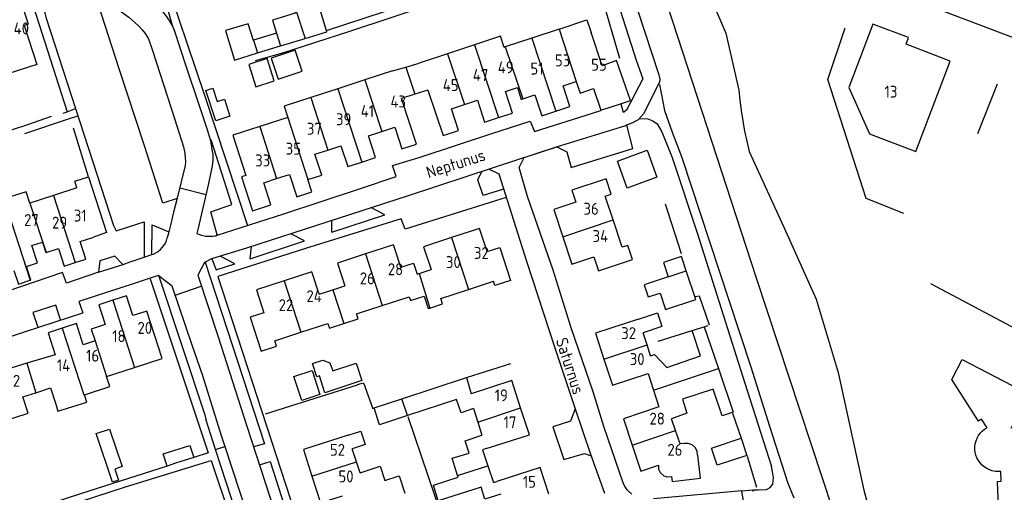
# Model space of a CAD drawing. Header units: metres. Extents: x 226218 to 240385, y 439369 to 449677.
# Tile 279 of 353: x 236663 to 236870, y 445707 to 445806. Entities that reach past the tile are written whole.
import ezdxf

# ---------------------------------------------------------------- set-up
doc = ezdxf.new("R2010")
doc.units = ezdxf.units.M
doc.header["$MEASUREMENT"] = 0
for name, color, linetype in [('DAKRAND', 4, 'Continuous'), ('DAKRAND-BYG', 4, 'Continuous'), ('HEG', 253, 'Continuous'), ('HEK', 253, 'Continuous'), ('HOOFDGEBOUW', 4, 'Continuous'), ('HUISNUMMER', 253, 'Continuous'), ('INSTEEKSLOOT', 153, 'Continuous'), ('KANTVERH', 253, 'Continuous'), ('KNTONVERHARD', 253, 'Continuous'), ('RASTER', 253, 'Continuous'), ('STRAATNAAM', 253, 'Continuous'), ('TUSSENMUUR', 253, 'Continuous')]:
    doc.layers.add(name, color=color, linetype=linetype)
doc.styles.get("Standard").update_dxf_attribs({"font": 'iso.shx'})

msp = doc.modelspace()

# ---------------------------------------------------------------- linework, layer by layer
at = {"layer": 'DAKRAND'}
for p, q in [((236741.81, 445795.49), (236744.59, 445796.29)), ((236744.59, 445796.29), (236747.36, 445797.1)), ((236746.46, 445790.58), (236743.7, 445789.7)), ((236749.23, 445791.46), (236746.46, 445790.58)), ((236804.75, 445740.92), (236804.78, 445740.93)), ((236804.78, 445740.93), (236807.31, 445741.72)), ((236807.31, 445741.72), (236810.29, 445732.92)), ((236795.52, 445731.91), (236796.63, 445728.39)), ((236796.63, 445728.39), (236797.75, 445724.88))]:
    msp.add_line(p, q, dxfattribs=at)
for points in [[(236776.78, 445804.25), (236782.62, 445806.18), (236783.51, 445803.55)], [(236675.44, 445770.87), (236675.01, 445772.3), (236677.88, 445773.21)], [(236677.88, 445773.21), (236681.68, 445761.54), (236678.82, 445760.48)], [(236793.51, 445743.31), (236797.48, 445744.64), (236798.4, 445741.75), (236794.47, 445740.4)], [(236796.04, 445735.57), (236796.82, 445735.91), (236799.42, 445733.15), (236806.49, 445735.59), (236804.75, 445740.92)], [(236810.29, 445732.92), (236813.4, 445723.73), (236811.08, 445722.97), (236809.18, 445728.58), (236802.71, 445726.49), (236803.63, 445723.54), (236800.46, 445722.34)], [(236743.71, 445726.55), (236757.32, 445731.01), (236758.31, 445727.64)], [(236671.02, 445725.46), (236671.46, 445723.97), (236677.54, 445725.85), (236677.05, 445727.41)], [(236744.9, 445723.05), (236739.02, 445721.13), (236737.91, 445724.65), (236743.71, 445726.55)], [(236758.78, 445724.51), (236756.21, 445723.59), (236755.26, 445726.45), (236744.9, 445723.05)], [(236732.43, 445718.9), (236735.11, 445719.8), (236736.06, 445716.99), (236733.33, 445716.08)], [(236755.46, 445710.42), (236754.3, 445714.1), (236757.86, 445715.17), (236757.06, 445717.74), (236760.59, 445718.91)], [(236761.5, 445716.1), (236760.69, 445715.84), (236761.85, 445712.45)], [(236734.97, 445710.98), (236739.16, 445712.39), (236740.17, 445709.43), (236743.15, 445710.38), (236744.37, 445706.76)], [(236761.85, 445712.45), (236763.02, 445709), (236763.72, 445709.19)], [(236764.58, 445706.5), (236761.21, 445705.47), (236760.42, 445708.01), (236751.41, 445705.15), (236750.4, 445708.39), (236755.57, 445710.07), (236755.46, 445710.42)]]:
    msp.add_lwpolyline(points, dxfattribs=at)
at = {"layer": 'DAKRAND-BYG'}
for p, q in [((236717.4, 445803.37), (236712.58, 445801.9)), ((236718.26, 445800.71), (236723.44, 445802.29)), ((236713.43, 445799.24), (236718.26, 445800.71)), ((236805.55, 445747.42), (236803.54, 445753.47))]:
    msp.add_line(p, q, dxfattribs=at)
for points in [[(236723.44, 445802.29), (236727.98, 445803.68), (236726.21, 445809.47)], [(236721.54, 445808.05), (236721.23, 445807.95), (236721.34, 445807.6), (236716.56, 445806.14), (236717.41, 445803.37), (236717.4, 445803.37)], [(236712.58, 445801.9), (236712.54, 445801.88), (236711.46, 445805.4), (236706.68, 445803.94), (236708.57, 445797.76), (236713.43, 445799.24)], [(236716.92, 445793.39), (236715.42, 445798.05), (236711.56, 445796.81), (236713.06, 445792.14), (236716.92, 445793.39)], [(236721.35, 445799.83), (236716.27, 445798.15), (236717.73, 445793.75), (236722.8, 445795.42), (236721.35, 445799.83)], [(236704.64, 445784.98), (236702.53, 445791.39), (236704.01, 445791.87), (236704.95, 445789.02), (236706.45, 445789.52), (236707.62, 445785.96), (236704.64, 445784.98)], [(236789.05, 445776.54), (236795.29, 445778.81), (236797.36, 445773.12), (236791.11, 445770.85), (236789.05, 445776.54)], [(236803.54, 445753.47), (236802.54, 445756.46), (236798.72, 445755.19), (236799.72, 445752.2)], [(236799.72, 445752.2), (236794.67, 445750.52), (236795.52, 445747.97), (236798.01, 445748.8), (236799.17, 445745.3), (236805.55, 445747.42)], [(236735.33, 445730.39), (236727.56, 445727.85), (236726.41, 445731.37), (236725.84, 445731.18), (236724.93, 445733.97), (236727.13, 445734.68), (236728.64, 445734.16), (236729.21, 445732.43), (236734.14, 445734.04), (236735.33, 445730.39)], [(236724.87, 445732.52), (236726.51, 445727.47), (236722.71, 445726.23), (236721.06, 445731.27), (236724.87, 445732.52)], [(236682.29, 445720.22), (236684.93, 445712.32), (236683.39, 445711.81), (236684.17, 445709.47), (236682.89, 445709.04), (236679.48, 445719.28), (236682.29, 445720.22)], [(236816.26, 445714.68), (236810.04, 445712.62), (236808.85, 445716.21), (236815.07, 445718.27), (236816.26, 445714.68)], [(236694.39, 445712.44), (236693.54, 445714.98), (236699.17, 445716.79), (236700.03, 445714.26)], [(236700.03, 445714.26), (236696.19, 445713.02), (236694.39, 445712.44)]]:
    msp.add_lwpolyline(points, dxfattribs=at)
at = {"layer": 'HEG'}
for p, q in [((236783.05, 445820.23), (236789.5, 445798.12)), ((236799.1, 445767.53), (236802.46, 445757.07)), ((236797.64, 445738.7), (236804.75, 445740.92)), ((236804.75, 445740.92), (236804.78, 445740.93)), ((236807.31, 445741.72), (236808.16, 445741.98)), ((236715.05, 445723.38), (236734.41, 445729.47)), ((236744.97, 445722.86), (236754.71, 445694.23))]:
    msp.add_line(p, q, dxfattribs=at)
msp.add_lwpolyline([(236893.2, 445721.95), (236896.92, 445728.46), (236854.92, 445750.71)], dxfattribs=at)
at = {"layer": 'HEK'}
for p, q in [((236664.2, 445815.48), (236673.37, 445786.9)), ((236864.82, 445782.3), (236868.92, 445792.74)), ((236677.88, 445773.21), (236674.69, 445783.44))]:
    msp.add_line(p, q, dxfattribs=at)
msp.add_lwpolyline([(236849.23, 445765.5), (236841.32, 445768.67), (236833.26, 445793.66), (236836.93, 445804.52)], dxfattribs=at)
at = {"layer": 'HOOFDGEBOUW'}
for p, q in [((236776.78, 445804.25), (236771.05, 445802.35)), ((236771.05, 445802.35), (236765.49, 445800.51)), ((236785.82, 445796.57), (236783.51, 445803.55)), ((236759.02, 445800.96), (236753.36, 445799.09)), ((236753.36, 445799.09), (236747.36, 445797.1)), ((236741.81, 445795.49), (236735.98, 445793.59)), ((236735.98, 445793.59), (236730.28, 445791.73)), ((236724.61, 445789.89), (236719.01, 445788.07)), ((236730.28, 445791.73), (236724.61, 445789.89)), ((236746.83, 445780.07), (236743.7, 445789.7)), ((236670.5, 445769.27), (236665.57, 445767.68)), ((236675.44, 445770.87), (236670.5, 445769.27)), ((236788.16, 445764.16), (236786.48, 445769.17)), ((236790.09, 445758.42), (236788.16, 445764.16)), ((236747.36, 445752.91), (236749.88, 445753.72)), ((236757.74, 445749.56), (236763.01, 445751.28)), ((236726.38, 445748.55), (236729.22, 445749.48)), ((236729.22, 445749.48), (236731.75, 445750.3)), ((236751.94, 445747.68), (236757.74, 445749.56)), ((236739.61, 445746.18), (236745.27, 445748.02)), ((236734.21, 445744.42), (236739.61, 445746.18)), ((236722.52, 445740.54), (236728.21, 445742.39)), ((236717.02, 445738.76), (236722.52, 445740.54)), ((236795.28, 445737.91), (236794.47, 445740.4)), ((236796.04, 445735.57), (236795.28, 445737.91)), ((236687.54, 445733.17), (236693.34, 445735.05)), ((236681.67, 445731.26), (236687.54, 445733.17)), ((236758.78, 445724.51), (236759.7, 445721.65)), ((236770.55, 445719.03), (236768.72, 445724.67)), ((236759.7, 445721.65), (236760.59, 445718.91)), ((236801.28, 445719.9), (236800.46, 445722.34)), ((236802.22, 445717.09), (236801.28, 445719.9)), ((236761.5, 445716.1), (236770.55, 445719.03)), ((236734.22, 445713.31), (236733.33, 445716.08)), ((236734.97, 445710.98), (236734.22, 445713.31))]:
    msp.add_line(p, q, dxfattribs=at)
for points in [[(236657.52, 445805.47), (236660.22, 445806.33), (236658.71, 445811.06), (236662.95, 445812.41), (236665.21, 445805.32), (236664.38, 445805.05), (236667.01, 445796.82), (236660.9, 445794.87)], [(236837.67, 445791.99), (236842.05, 445782.24), (236851.82, 445778.54), (236859.03, 445797.54), (236849.74, 445801.06), (236850.27, 445802.46), (236842.72, 445805.32), (236837.67, 445791.99)], [(236765.49, 445800.51), (236765.22, 445800.42), (236764.45, 445802.76), (236759.02, 445800.96)], [(236789.72, 445788.57), (236791.79, 445789.28), (236788.9, 445797.63), (236785.82, 445796.57)], [(236764.09, 445785.65), (236767.03, 445786.62), (236765.52, 445791.16), (236768.02, 445791.99), (236768.84, 445789.5), (236769.17, 445789.61)], [(236776.13, 445786.99), (236779.08, 445787.97), (236777.63, 445792.33), (236780.42, 445793.25)], [(236780.42, 445793.25), (236780.42, 445793.26), (236781.23, 445790.83), (236784.04, 445791.77), (236785.55, 445787.19), (236789.72, 445788.57)], [(236749.23, 445791.46), (236752.4, 445781.89), (236755.67, 445782.97), (236754.17, 445787.51), (236756.89, 445788.41)], [(236769.17, 445789.61), (236771.72, 445790.46), (236773.19, 445786.02), (236776.13, 445786.99)], [(236719.01, 445788.07), (236718.98, 445788.05), (236719.75, 445785.69), (236713.87, 445783.78)], [(236756.89, 445788.41), (236759.62, 445789.31), (236761.15, 445784.67), (236764.09, 445785.65)], [(236713.87, 445783.78), (236708.21, 445781.94), (236710.96, 445773.48), (236710.03, 445773.18), (236712.34, 445766.09), (236716.22, 445767.35), (236714.73, 445771.95), (236717.43, 445772.83)], [(236739.51, 445782.72), (236742.28, 445783.62), (236743.76, 445779.08), (236746.83, 445780.07)], [(236735.3, 445776.32), (236738.23, 445777.28), (236736.75, 445781.82), (236739.51, 445782.72)], [(236728.2, 445778.85), (236730.94, 445779.74), (236732.36, 445775.37), (236735.3, 445776.32)], [(236724, 445772.64), (236726.9, 445773.59), (236725.47, 445777.96), (236728.2, 445778.85)], [(236717.43, 445772.83), (236720.13, 445773.71), (236721.65, 445769.03), (236724.84, 445770.06), (236724, 445772.64), (236724, 445772.64)], [(236786.48, 445769.17), (236787.74, 445769.59), (236786.66, 445772.8), (236779.46, 445770.39), (236780.3, 445767.9)], [(236665.57, 445767.68), (236665.56, 445767.68), (236664.78, 445770.08), (236660.09, 445768.56)], [(236780.3, 445767.9), (236775.67, 445766.35), (236777.59, 445760.61)], [(236761.65, 445757.51), (236760.07, 445762.35), (236754.2, 445760.45)], [(236664.85, 445754.39), (236667.14, 445755.13), (236665.95, 445758.77), (236668.22, 445759.5), (236668.94, 445757.3), (236668.95, 445757.3)], [(236675.04, 445755.19), (236677.35, 445755.93), (236676.15, 445759.62), (236678.82, 445760.48)], [(236743.5, 445754.21), (236741.98, 445758.91), (236736.09, 445757)], [(236754.2, 445760.45), (236748.32, 445758.53), (236749.88, 445753.72)], [(236777.59, 445760.61), (236779.51, 445754.88), (236784.08, 445756.41)], [(236784.08, 445756.41), (236785.07, 445753.44), (236792.24, 445755.84), (236791.25, 445758.81), (236790.09, 445758.42), (236790.09, 445758.42)], [(236668.95, 445757.3), (236671.54, 445758.14), (236672.74, 445754.45), (236675.04, 445755.19)], [(236736.09, 445757), (236730.2, 445755.08), (236731.75, 445750.3)], [(236761.65, 445757.51), (236764.32, 445758.38), (236766.58, 445751.43), (236763.31, 445750.36), (236763.01, 445751.28)], [(236743.5, 445754.21), (236746.2, 445755.09), (236746.96, 445752.77), (236747.36, 445752.91)], [(236662.21, 445753.54), (236663.14, 445750.67), (236665.6, 445751.47)], [(236665.6, 445751.47), (236665.78, 445751.53), (236664.85, 445754.39)], [(236726.38, 445748.55), (236724.85, 445753.23), (236719.02, 445751.34)], [(236719.02, 445751.34), (236713.18, 445749.44), (236714.73, 445744.66)], [(236682.96, 445747.28), (236680.06, 445746.34), (236681.41, 445742.16), (236678.47, 445741.2), (236679.26, 445738.76)], [(236693.34, 445735.05), (236690.12, 445744.98), (236687.22, 445744.04), (236685.86, 445748.22), (236682.96, 445747.28)], [(236745.27, 445748.02), (236745.53, 445747.21), (236748.46, 445748.16), (236749.31, 445745.54), (236749.61, 445745.64)], [(236749.61, 445745.64), (236752.32, 445746.52), (236751.94, 445747.68)], [(236714.73, 445744.66), (236711.83, 445743.72), (236714.15, 445736.61), (236717.38, 445737.66), (236717.02, 445738.76)], [(236731.57, 445742.37), (236734.56, 445743.34), (236734.21, 445744.42)], [(236679.26, 445738.76), (236676.75, 445737.94), (236675.32, 445742.36), (236672.35, 445741.4)], [(236728.21, 445742.39), (236728.54, 445741.39), (236731.57, 445742.37)], [(236793.51, 445743.31), (236784.44, 445740.34), (236786.22, 445734.91)], [(236672.35, 445741.4), (236669.38, 445740.44), (236670.87, 445735.83), (236664.91, 445734.03)], [(236664.91, 445734.03), (236659.24, 445732.32), (236657.79, 445736.81), (236654.76, 445735.83)], [(236786.22, 445734.91), (236788, 445729.45), (236795.52, 445731.91)], [(236859.35, 445730.59), (236861.55, 445734.83), (236875.54, 445727.51), (236871.78, 445720.31)], [(236677.05, 445727.41), (236682.33, 445729.13), (236681.64, 445731.25), (236681.67, 445731.26)], [(236768.72, 445724.67), (236766.86, 445730.41), (236758.31, 445727.64)], [(236866.75, 445720.5), (236865.61, 445722.29), (236864.94, 445721.86), (236859.35, 445730.59)], [(236659.61, 445721.76), (236665.17, 445723.56), (236664.07, 445726.96), (236666.82, 445727.85)], [(236666.82, 445727.85), (236669.92, 445728.85), (236671.02, 445725.46)], [(236797.75, 445724.88), (236790.31, 445722.39), (236792.17, 445716.86)], [(236869.66, 445711.3), (236869.05, 445711.27), (236868.43, 445711.32), (236867.83, 445711.44), (236867.25, 445711.64), (236866.69, 445711.9), (236866.18, 445712.24), (236865.71, 445712.64), (236865.29, 445713.09), (236864.93, 445713.59), (236864.64, 445714.13), (236864.42, 445714.7), (236864.27, 445715.3), (236864.2, 445715.91), (236864.2, 445716.53), (236864.29, 445717.14), (236864.44, 445717.73), (236864.67, 445718.3), (236864.97, 445718.84), (236865.33, 445719.34), (236865.76, 445719.78), (236866.23, 445720.17), (236866.75, 445720.5)], [(236732.43, 445718.9), (236723.05, 445715.9), (236724.83, 445710.3)], [(236792.17, 445716.86), (236794.01, 445711.35), (236797.7, 445712.59)], [(236797.7, 445712.59), (236797.7, 445711.78), (236798.02, 445711.05), (236798.85, 445710.35), (236799.62, 445710.14), (236800.46, 445710.25), (236800.57, 445709.19), (236806.53, 445709.86), (236805.98, 445714.7), (236805.9, 445714.69), (236805.81, 445715.55), (236805.41, 445716.34), (236804.74, 445716.87), (236803.94, 445717.15), (236803.08, 445717.21), (236802.22, 445717.09)], [(236873.69, 445714.4), (236882.21, 445709.96), (236874.9, 445695.94), (236869.34, 445698.86), (236868.93, 445709.22), (236869.74, 445709.25), (236869.66, 445711.3)], [(236774.62, 445706.54), (236772.84, 445712.11), (236763.72, 445709.19)], [(236724.83, 445710.3), (236726.62, 445704.72), (236731.26, 445706.2)]]:
    msp.add_lwpolyline(points, dxfattribs=at)
at = {"layer": 'INSTEEKSLOOT'}
for points in [[(236789.67, 445838.63), (236800.63, 445805.96), (236818.13, 445752.22), (236834.36, 445703.16), (236844.04, 445673.88), (236847.87, 445660.57), (236848.62, 445656.47), (236855.84, 445631.59), (236859.49, 445617.38), (236861.62, 445608.39), (236863.54, 445601.46), (236865.26, 445596.83), (236866.92, 445592.15), (236872.77, 445578.39)], [(236799.65, 445834.09), (236803.42, 445823.05), (236811.88, 445803.37), (236814.6, 445791.46)], [(236814.6, 445791.46), (236814.8, 445789.29), (236815.07, 445787.12), (236815.4, 445784.97), (236815.8, 445782.82), (236816.26, 445780.69), (236816.78, 445778.57)], [(236816.78, 445778.57), (236824.36, 445761.87), (236830.82, 445747.5), (236835.45, 445732.08), (236840.83, 445707.35)], [(236840.83, 445707.35), (236841.49, 445705.03), (236842.22, 445702.72), (236843.01, 445700.44), (236843.87, 445698.19), (236844.79, 445695.95), (236845.77, 445693.75), (236846.82, 445691.57), (236847.93, 445689.43)]]:
    msp.add_lwpolyline(points, dxfattribs=at)
at = {"layer": 'KANTVERH'}
for p, q in [((236672.58, 445786.61), (236673.37, 445786.9)), ((236673.37, 445786.9), (236675.17, 445787.54)), ((236697.06, 445770.92), (236702.6, 445769.53)), ((236688.26, 445763.34), (236689.55, 445763.76)), ((236689.55, 445763.76), (236689.61, 445756.33)), ((236729.04, 445761.57), (236729.06, 445764.04)), ((236689.61, 445756.33), (236691.19, 445756.86)), ((236691.19, 445756.86), (236691.53, 445756.97)), ((236711.87, 445756), (236712.17, 445758.56)), ((236686.61, 445755.34), (236689.61, 445756.33)), ((236702.24, 445755.22), (236700.84, 445752.53)), ((236692.63, 445752.35), (236702.3, 445723.22)), ((236696.07, 445748.36), (236701.59, 445750.23)), ((236702.3, 445723.22), (236702.53, 445722.28)), ((236704.59, 445715.93), (236702.53, 445722.28)), ((236704.59, 445715.93), (236706.56, 445716.53)), ((236710.53, 445697.69), (236704.59, 445715.93))]:
    msp.add_line(p, q, dxfattribs=at)
for points in [[(236677.84, 445820.4), (236678.09, 445820.23), (236683.11, 445816.37), (236687.06, 445813.48), (236689.75, 445811.4), (236691.67, 445809.91), (236692.8, 445808.74), (236693.98, 445807.27), (236694.8, 445806.05), (236695.58, 445804.77), (236692.86, 445814.46), (236689.86, 445823.35), (236688.16, 445827.98)], [(236783.05, 445820.23), (236785.56, 445820.98), (236793.09, 445797.55), (236794.37, 445793.8), (236791, 445787.25), (236790.31, 445786.72), (236789.82, 445788.51)], [(236915.11, 445784.77), (236906.96, 445789.32), (236884.73, 445797.76), (236835.14, 445816.56), (236837.16, 445822.15)], [(236672.91, 445816.84), (236674.42, 445815.71), (236676.35, 445814.07), (236678.52, 445812.53), (236680.9, 445810.84), (236683.64, 445808.72), (236686.33, 445806.74), (236687.54, 445805.73)], [(236693.25, 445817.2), (236702.24, 445790.35), (236711.28, 445763.01)], [(236791.72, 445813.04), (236797.74, 445794.67), (236797.96, 445793.73), (236797.92, 445793.14), (236794.55, 445786.44), (236793.43, 445785.22), (236792.2, 445784.59), (236790.96, 445784.04), (236790.73, 445783.96), (236776.15, 445779.48), (236763.37, 445775.24), (236745.1, 445769.23), (236728.01, 445763.7), (236711.12, 445758.22), (236703.76, 445755.95), (236702.24, 445755.22)], [(236673.04, 445810.8), (236668.25, 445809.29), (236669.01, 445806.53), (236683.14, 445762.97), (236683.71, 445761.84), (236688.26, 445763.34)], [(236696.5, 445768.68), (236693.53, 445767.65), (236689.66, 445779.7), (236684.35, 445795.9), (236679.83, 445809.77), (236680.66, 445810.69)], [(236712.97, 445797.68), (236718.76, 445799.26), (236732.63, 445803.78), (236751.05, 445809.87)], [(236727.89, 445803.97), (236740.1, 445807.93), (236744.11, 445809.24)], [(236687.54, 445805.73), (236688.51, 445804.8), (236689.17, 445804.12), (236689.79, 445803.34), (236690.46, 445802.21), (236691.27, 445799.94), (236692.93, 445794.81), (236695.94, 445785.47), (236697.87, 445779.55), (236698.15, 445778.16), (236698.23, 445777.27), (236698.24, 445776.47), (236698.22, 445775.58), (236696.45, 445768.47), (236695.71, 445765.76), (236695.13, 445763.06), (236694.75, 445761.67)], [(236695.58, 445804.77), (236695.95, 445803.84), (236698.26, 445796.78), (236701.05, 445788.38), (236702.76, 445783.35), (236703.51, 445780.88), (236703.81, 445778.99), (236704.03, 445777.9), (236704.01, 445776.71), (236703.84, 445775.51), (236703.13, 445771.81), (236700.92, 445762.4), (236700.66, 445761.34)], [(236670.01, 445785.86), (236665.07, 445784.14), (236647.84, 445778.51), (236627.05, 445771.84), (236608.04, 445765.77), (236608.57, 445764.33), (236625.87, 445769.93)], [(236664.47, 445782.34), (236673.9, 445785.5), (236675.66, 445786.03)], [(236704.89, 445760.96), (236718.96, 445765.47), (236735.06, 445770.73), (236742.56, 445773.25), (236741.81, 445775.62), (236747.59, 445777.35), (236762.65, 445782.34), (236770.75, 445784.92), (236771.65, 445782.71), (236781.13, 445785.77), (236785.54, 445787.13)], [(236792.08, 445706.56), (236791.42, 445707.14), (236791.06, 445707.53), (236790.64, 445708.21), (236790.33, 445708.7), (236786.21, 445720.75), (236783.95, 445728.01), (236779.4, 445741.29), (236775.58, 445753.59), (236770.18, 445769.08), (236768.39, 445775.16), (236769.49, 445777.28), (236776.3, 445779.53), (236778.42, 445778.49), (236779.34, 445775.17), (236792.33, 445779.17), (236791.02, 445784.05)], [(236700.66, 445761.34), (236701.6, 445760.93), (236702.5, 445760.75), (236703.2, 445760.77), (236703.99, 445760.78), (236704.59, 445760.8), (236704.89, 445761.01), (236703.58, 445765.85), (236708.02, 445767.37), (236703.66, 445780.98)], [(236765.14, 445770.61), (236760.82, 445769.31), (236759.7, 445772.57), (236760.54, 445774.31)], [(236762.08, 445774.81), (236764.1, 445773.87), (236769.9, 445755.69), (236775.92, 445737.27), (236780.2, 445724.49), (236783.42, 445714.96), (236786.35, 445706.77)], [(236765.69, 445768.88), (236744.47, 445762.25), (236743.57, 445764.42), (236723.46, 445758.16), (236705.05, 445752.25), (236716.37, 445717.64), (236721.31, 445702.43), (236727.33, 445684.01), (236733.13, 445666.18), (236736.87, 445655.17), (236758.39, 445641.76), (236778.34, 445629.74), (236789.93, 445631.03)], [(236729.04, 445761.57), (236740.17, 445765.23), (236737.2, 445766.75)], [(236691.19, 445756.86), (236691.28, 445763.11), (236694.75, 445761.67)], [(236694.75, 445761.67), (236694.54, 445760.91), (236694.43, 445760.39)], [(236711.87, 445756), (236723.28, 445759.75), (236720.4, 445761.23)], [(236691.53, 445756.97), (236692.05, 445757.23), (236692.54, 445757.54), (236692.98, 445757.91), (236693.39, 445758.33), (236693.74, 445758.8), (236694.03, 445759.3), (236694.26, 445759.83), (236694.43, 445760.39)], [(236685.03, 445754.86), (236683.39, 445756.51), (236680.28, 445755.54), (236679.99, 445753.15), (236673.23, 445750.89), (236672.43, 445753.11), (236660.73, 445749.1), (236659.66, 445752.11), (236644.01, 445747.11), (236644.6, 445744.82)], [(236679.99, 445753.19), (236685.13, 445754.81), (236686.61, 445755.34)], [(236702.39, 445755.27), (236714.89, 445717.1), (236712.59, 445716.5)], [(236703.82, 445755.97), (236704.71, 445753.69), (236708.66, 445754.92), (236705.69, 445756.5)], [(236700.84, 445752.53), (236700.97, 445752.1), (236705.1, 445739.61), (236711.17, 445720.85), (236717.99, 445699.96), (236724.91, 445678.97), (236732.69, 445655.12), (236733.22, 445653.89), (236733.95, 445652.72), (236734.72, 445651.54), (236735.84, 445650.57), (236736.95, 445649.7), (236740.34, 445647.69), (236753.01, 445639.93), (236760.44, 445635.38), (236768.62, 445630.35)], [(236695.44, 445750.25), (236692.5, 445752.45), (236687.51, 445750.79), (236675.86, 445747.03), (236676.71, 445744.61)], [(236690.87, 445751.76), (236703.04, 445715.23), (236700.03, 445714.26)], [(236695.44, 445750.25), (236695.49, 445750.08), (236699.57, 445737.89), (236701.81, 445731.47), (236705.79, 445718.88), (236706.56, 445716.53)], [(236648.86, 445735.53), (236650.54, 445736.02), (236664.66, 445740.73), (236676.71, 445744.66)], [(236672.01, 445743.13), (236670.99, 445746.27), (236666.2, 445744.73), (236667.22, 445741.59)], [(236780.21, 445724.48), (236779.17, 445721.87), (236775.47, 445720.69), (236777.82, 445713.83), (236782.12, 445715.08), (236783.56, 445714.56)], [(236706.56, 445716.53), (236712.67, 445697.79), (236719.43, 445676.95), (236719.29, 445676.85), (236712.29, 445674.41)], [(236694.39, 445712.44), (236676.18, 445706.57), (236659.88, 445701.26), (236660.27, 445699.77), (236685.65, 445708.09), (236703.68, 445713.6), (236707.7, 445701.46), (236715, 445679.09), (236712.14, 445678.07), (236710.43, 445683.16)], [(236713.82, 445712.71), (236716.08, 445713.4), (236719.57, 445702.48), (236717.49, 445701.94)], [(236815.84, 445703.39), (236815.2, 445707.26), (236796.63, 445705.57)]]:
    msp.add_lwpolyline(points, dxfattribs=at)
at = {"layer": 'KNTONVERHARD'}
for points in [[(236797.89, 445792.64), (236798.98, 445787.15), (236800.54, 445782.62), (236802.57, 445777.29), (236806.42, 445765.59), (236812.58, 445747.12), (236817.08, 445733.32), (236821.04, 445720.81), (236824.89, 445708.81), (236826.17, 445705.73)], [(236793.68, 445785.48), (236795.47, 445785.41), (236796.52, 445784.99), (236797.39, 445784.32), (236798.42, 445782.7), (236800.59, 445777.28), (236805.9, 445761.23), (236815.81, 445729.82), (236821.45, 445712.34)], [(236817.49, 445707.43), (236818.73, 445707.44), (236820.37, 445707.53), (236821.16, 445707.95), (236821.74, 445708.66), (236821.82, 445709.36), (236821.86, 445710.01), (236821.73, 445710.9), (236821.45, 445712.34)], [(236815.2, 445707.26), (236817.49, 445707.43), (236817.5, 445707.08)]]:
    msp.add_lwpolyline(points, dxfattribs=at)
at = {"layer": 'RASTER'}
for p, q in [((236807.33, 445741.47), (236807.8, 445740.28)), ((236757.32, 445731.01), (236766.64, 445734.02)), ((236813.28, 445723.54), (236815.1, 445718.31)), ((236816.33, 445714.51), (236818.32, 445707.98))]:
    msp.add_line(p, q, dxfattribs=at)
for points in [[(236805.48, 445748.04), (236806.27, 445748.21), (236808.36, 445742.09)], [(236734.41, 445729.57), (236735.69, 445729.9), (236737.66, 445724.47)]]:
    msp.add_lwpolyline(points, dxfattribs=at)
at = {"layer": 'TUSSENMUUR'}
for p, q in [((236721.54, 445808.05), (236723.44, 445802.29)), ((236776.78, 445804.25), (236780.42, 445793.25)), ((236717.4, 445803.37), (236718.26, 445800.71)), ((236771.05, 445802.35), (236776.13, 445786.99)), ((236712.58, 445801.9), (236713.43, 445799.24)), ((236759.02, 445800.96), (236764.09, 445785.65)), ((236765.49, 445800.51), (236769.17, 445789.61)), ((236753.36, 445799.09), (236756.89, 445788.41)), ((236744.59, 445796.29), (236746.46, 445790.58)), ((236735.98, 445793.59), (236739.51, 445782.72)), ((236724.61, 445789.89), (236728.2, 445778.85)), ((236730.28, 445791.73), (236735.3, 445776.32)), ((236719.01, 445788.07), (236724, 445772.64)), ((236713.87, 445783.78), (236717.43, 445772.83)), ((236670.5, 445769.27), (236675.04, 445755.19)), ((236660.09, 445768.56), (236665.6, 445751.47)), ((236665.57, 445767.68), (236668.95, 445757.3)), ((236777.59, 445760.61), (236788.16, 445764.16)), ((236754.2, 445760.45), (236757.74, 445749.56)), ((236736.09, 445757), (236739.61, 445746.18)), ((236747.36, 445752.91), (236749.61, 445745.64)), ((236799.72, 445752.2), (236803.54, 445753.47)), ((236719.02, 445751.34), (236722.52, 445740.54)), ((236729.22, 445749.48), (236731.57, 445742.37)), ((236682.96, 445747.28), (236687.54, 445733.17)), ((236679.26, 445738.76), (236681.67, 445731.26)), ((236786.22, 445734.91), (236795.28, 445737.91)), ((236664.91, 445734.03), (236666.82, 445727.85)), ((236796.63, 445728.39), (236810.29, 445732.92)), ((236744.9, 445723.05), (236743.71, 445726.55)), ((236759.7, 445721.65), (236768.72, 445724.67)), ((236792.17, 445716.86), (236801.28, 445719.9)), ((236724.83, 445710.3), (236734.22, 445713.31)), ((236755.46, 445710.42), (236761.85, 445712.45))]:
    msp.add_line(p, q, dxfattribs=at)
msp.add_lwpolyline([(236672.35, 445741.4), (236676.9, 445727.37), (236677.05, 445727.41)], dxfattribs=at)

# ---------------------------------------------------------------- texts
at = {"layer": 'HUISNUMMER'}
for s, p in [('40', (236662.15, 445803.17)), ('53', (236775.93, 445796.43)), ('55', (236783.54, 445795.52)), ('49', (236763.91, 445794.97)), ('51', (236770.77, 445794.7)), ('47', (236758.67, 445793.36)), ('45', (236752.35, 445791.24)), ('13', (236845.21, 445789.86)), ('43', (236741.36, 445787.8)), ('41', (236735.1, 445785.78)), ('39', (236729.9, 445784.06)), ('37', (236723.79, 445782.07)), ('35', (236719.33, 445777.88)), ('33', (236712.92, 445775.41)), ('36', (236781.92, 445765.25)), ('27', (236664.33, 445762.89)), ('31', (236674.79, 445763.81)), ('29', (236670.22, 445762.34)), ('34', (236783.84, 445759.52)), ('32', (236758.91, 445755.96)), ('28', (236740.79, 445752.54)), ('30', (236753.02, 445754.04)), ('26', (236734.9, 445750.63)), ('24', (236723.69, 445746.89)), ('22', (236717.85, 445744.99)), ('20', (236688.18, 445740.22)), ('18', (236682.86, 445738.48)), ('32', (236789.86, 445739.12)), ('16', (236677.37, 445734.38)), ('30', (236791.65, 445733.67)), ('14', (236671.23, 445732.35)), ('12', (236660.86, 445729.09)), ('19', (236763.26, 445726.05)), ('28', (236795.8, 445721.15)), ('17', (236765.13, 445720.38)), ('52', (236728.63, 445714.6)), ('26', (236799.57, 445714.6)), ('50', (236730.42, 445709.01)), ('15', (236769.17, 445707.86))]:
    msp.add_text(s, height=2.5, dxfattribs=at).set_placement(p)
at = {"layer": 'STRAATNAAM'}
for s, rotation, p in [('Neptunus', 17.7643, (236749.36, 445772.86)), ('Saturnus', 287.9824, (236776.04, 445738.91))]:
    msp.add_text(s, height=2.5, rotation=rotation, dxfattribs=at).set_placement(p)

doc.saveas('drawing.dxf')
